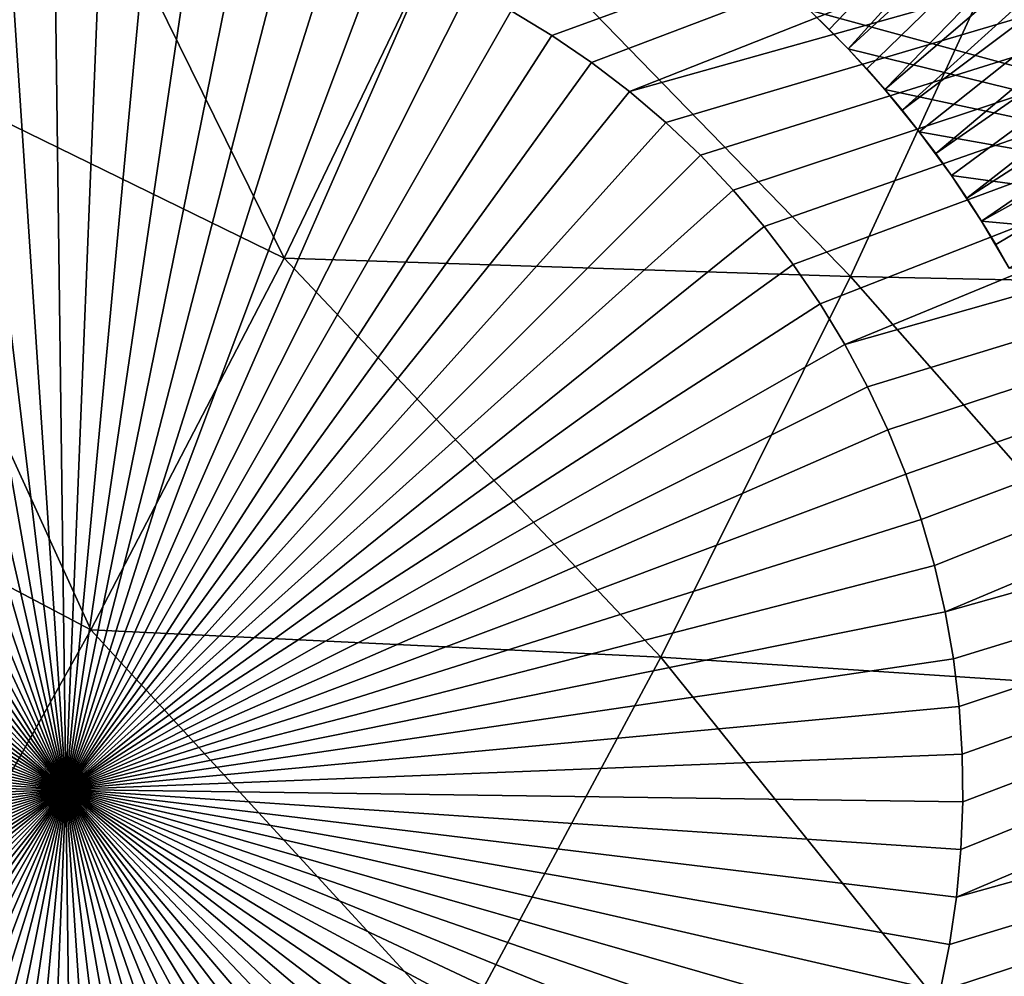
# Model space of a CAD drawing. Header units: millimetres. Extents: x -50 to 50, y -50 to 50.
# Tile 302 of 562: x 23.1 to 25, y -13.2 to -11.3. Entities that reach past the tile are written whole.
import ezdxf

# ---------------------------------------------------------------- set-up
doc = ezdxf.new("R2010")
doc.units = ezdxf.units.MM
doc.header["$LTSCALE"] = 65.185185
for name, color, linetype in [('1', 7, 'CONTINUOUS'), ('12', 7, 'CONTINUOUS'), ('21', 7, 'CONTINUOUS'), ('37', 7, 'CONTINUOUS'), ('39', 7, 'CONTINUOUS'), ('46', 7, 'CONTINUOUS'), ('81', 7, 'CONTINUOUS'), ('82', 7, 'CONTINUOUS'), ('83', 7, 'CONTINUOUS')]:
    doc.layers.add(name, color=color, linetype=linetype)

msp = doc.modelspace()

# ---------------------------------------------------------------- linework, layer by layer
at = {"layer": '1', "color": 7, "linetype": 'Continuous', "true_color": 0xf5f5f5}
for points in [[(26.7214, -11.8967), (24.6258, -11.3251), (26.991, -11.2716), (26.7214, -11.8967)], [(24.701, -11.4004), (24.6258, -11.3251), (26.7214, -11.8967), (24.701, -11.4004)], [(24.7724, -11.4793), (24.701, -11.4004), (26.7214, -11.8967), (24.7724, -11.4793)], [(24.8396, -11.5618), (24.7724, -11.4793), (26.7214, -11.8967), (24.8396, -11.5618)], [(24.9026, -11.6475), (24.8396, -11.5618), (26.7214, -11.8967), (24.9026, -11.6475)], [(24.9611, -11.7364), (24.9026, -11.6475), (26.7214, -11.8967), (24.9611, -11.7364)], [(25.0151, -11.8281), (24.9611, -11.7364), (26.7214, -11.8967), (25.0151, -11.8281)]]:
    msp.add_3dface(points, dxfattribs=at)
at = {"layer": '12', "color": 7, "linetype": 'Continuous', "true_color": 0xf5f5f5}
for points in [[(24.6258, -11.3251, 2.4), (24.6258, -11.3251), (24.6639, -11.3623, 2.4), (24.6258, -11.3251, 2.4)], [(24.6258, -11.3251), (24.701, -11.4004), (24.6639, -11.3623, 2.4), (24.6258, -11.3251)], [(24.6639, -11.3623, 2.4), (24.701, -11.4004), (24.701, -11.4004, 2.4), (24.6639, -11.3623, 2.4)], [(24.701, -11.4004), (24.7724, -11.4793), (24.7372, -11.4394, 2.4), (24.701, -11.4004)], [(24.701, -11.4004, 2.4), (24.701, -11.4004), (24.7372, -11.4394, 2.4), (24.701, -11.4004, 2.4)], [(24.7372, -11.4394, 2.4), (24.7724, -11.4793), (24.7724, -11.4793, 2.4), (24.7372, -11.4394, 2.4)], [(24.7724, -11.4793), (24.8396, -11.5618), (24.8065, -11.5201, 2.4), (24.7724, -11.4793)], [(24.7724, -11.4793, 2.4), (24.7724, -11.4793), (24.8065, -11.5201, 2.4), (24.7724, -11.4793, 2.4)], [(24.8065, -11.5201, 2.4), (24.8396, -11.5618), (24.8396, -11.5618, 2.4), (24.8065, -11.5201, 2.4)], [(24.8396, -11.5618), (24.9026, -11.6475), (24.8716, -11.6042, 2.4), (24.8396, -11.5618)], [(24.8396, -11.5618, 2.4), (24.8396, -11.5618), (24.8716, -11.6042, 2.4), (24.8396, -11.5618, 2.4)], [(24.8716, -11.6042, 2.4), (24.9026, -11.6475), (24.9026, -11.6475, 2.4), (24.8716, -11.6042, 2.4)], [(24.9026, -11.6475), (24.9611, -11.7364), (24.9324, -11.6916, 2.4), (24.9026, -11.6475)], [(24.9026, -11.6475, 2.4), (24.9026, -11.6475), (24.9324, -11.6916, 2.4), (24.9026, -11.6475, 2.4)], [(24.9324, -11.6916, 2.4), (24.9611, -11.7364), (24.9611, -11.7364, 2.4), (24.9324, -11.6916, 2.4)], [(24.9611, -11.7364), (25.0151, -11.8281), (24.9887, -11.7819, 2.4), (24.9611, -11.7364)], [(24.9611, -11.7364, 2.4), (24.9611, -11.7364), (24.9887, -11.7819, 2.4), (24.9611, -11.7364, 2.4)], [(24.9887, -11.7819, 2.4), (25.0151, -11.8281), (25.0151, -11.8281, 2.4), (24.9887, -11.7819, 2.4)]]:
    msp.add_3dface(points, dxfattribs=at)
at = {"layer": '21', "color": 7, "linetype": 'Continuous', "true_color": 0xf5f5f5}
for points in [[(25.9798, -9.9914, 4.3), (24.6258, -11.3251, 2.4), (24.6639, -11.3623, 2.4), (25.9798, -9.9914, 4.3)], [(25.9798, -9.9914, 4.3), (24.6639, -11.3623, 2.4), (24.701, -11.4004, 2.4), (25.9798, -9.9914, 4.3)], [(26.1012, -10.1158, 4.3), (25.9798, -9.9914, 4.3), (24.701, -11.4004, 2.4), (26.1012, -10.1158, 4.3)], [(26.1012, -10.1158, 4.3), (24.701, -11.4004, 2.4), (24.7372, -11.4394, 2.4), (26.1012, -10.1158, 4.3)], [(26.1012, -10.1158, 4.3), (24.7372, -11.4394, 2.4), (24.7724, -11.4793, 2.4), (26.1012, -10.1158, 4.3)], [(26.2171, -10.2453, 4.3), (26.1012, -10.1158, 4.3), (24.7724, -11.4793, 2.4), (26.2171, -10.2453, 4.3)], [(26.2171, -10.2453, 4.3), (24.7724, -11.4793, 2.4), (24.8065, -11.5201, 2.4), (26.2171, -10.2453, 4.3)], [(26.3273, -10.3798, 4.3), (26.2171, -10.2453, 4.3), (24.8065, -11.5201, 2.4), (26.3273, -10.3798, 4.3)], [(26.3273, -10.3798, 4.3), (24.8065, -11.5201, 2.4), (24.8396, -11.5618, 2.4), (26.3273, -10.3798, 4.3)], [(26.3273, -10.3798, 4.3), (24.8396, -11.5618, 2.4), (24.8716, -11.6042, 2.4), (26.3273, -10.3798, 4.3)], [(26.4315, -10.5189, 4.3), (26.3273, -10.3798, 4.3), (24.8716, -11.6042, 2.4), (26.4315, -10.5189, 4.3)], [(26.4315, -10.5189, 4.3), (24.8716, -11.6042, 2.4), (24.9026, -11.6475, 2.4), (26.4315, -10.5189, 4.3)], [(26.4315, -10.5189, 4.3), (24.9026, -11.6475, 2.4), (24.9324, -11.6916, 2.4), (26.4315, -10.5189, 4.3)], [(26.5295, -10.6623, 4.3), (26.4315, -10.5189, 4.3), (24.9324, -11.6916, 2.4), (26.5295, -10.6623, 4.3)], [(26.5295, -10.6623, 4.3), (24.9324, -11.6916, 2.4), (24.9611, -11.7364, 2.4), (26.5295, -10.6623, 4.3)], [(26.6213, -10.81, 4.3), (26.5295, -10.6623, 4.3), (24.9611, -11.7364, 2.4), (26.6213, -10.81, 4.3)], [(26.6213, -10.81, 4.3), (24.9611, -11.7364, 2.4), (24.9887, -11.7819, 2.4), (26.6213, -10.81, 4.3)], [(26.6213, -10.81, 4.3), (24.9887, -11.7819, 2.4), (25.0151, -11.8281, 2.4), (26.6213, -10.81, 4.3)]]:
    msp.add_3dface(points, dxfattribs=at)
at = {"layer": '37', "color": 15, "linetype": 'Continuous', "true_color": 0xaf503c}
for points in [[(23.0319, -10.6554, -13.133), (23.601, -11.8082, -12.7621), (22.6907, -11.3638, -13.133), (23.0319, -10.6554, -13.133)], [(23.9553, -11.0717, -12.7621), (23.601, -11.8082, -12.7621), (23.0319, -10.6554, -13.133), (23.9553, -11.0717, -12.7621)], [(23.9553, -11.0717, -12.7621), (24.7053, -11.8441, -12.3767), (23.601, -11.8082, -12.7621), (23.9553, -11.0717, -12.7621)], [(25.0524, -11.091, -12.3767), (24.7053, -11.8441, -12.3767), (23.9553, -11.0717, -12.7621), (25.0524, -11.091, -12.3767)], [(25.0524, -11.091, -12.3767), (25.8014, -11.8669, -11.977), (24.7053, -11.8441, -12.3767), (25.0524, -11.091, -12.3767)], [(22.6907, -11.3638, -13.133), (23.224, -12.5334, -12.7621), (22.3277, -12.0614, -13.133), (22.6907, -11.3638, -13.133)], [(23.601, -11.8082, -12.7621), (23.224, -12.5334, -12.7621), (22.6907, -11.3638, -13.133), (23.601, -11.8082, -12.7621)], [(23.601, -11.8082, -12.7621), (24.3355, -12.5863, -12.3767), (23.224, -12.5334, -12.7621), (23.601, -11.8082, -12.7621)], [(24.7053, -11.8441, -12.3767), (24.3355, -12.5863, -12.3767), (23.601, -11.8082, -12.7621), (24.7053, -11.8441, -12.3767)], [(24.7053, -11.8441, -12.3767), (25.4225, -12.6581, -11.977), (24.3355, -12.5863, -12.3767), (24.7053, -11.8441, -12.3767)], [(25.8014, -11.8669, -11.977), (25.4225, -12.6581, -11.977), (24.7053, -11.8441, -12.3767), (25.8014, -11.8669, -11.977)], [(23.224, -12.5334, -12.7621), (22.8247, -13.2465, -12.7621), (22.3277, -12.0614, -13.133), (23.224, -12.5334, -12.7621)], [(23.224, -12.5334, -12.7621), (23.9434, -13.317, -12.3767), (22.8247, -13.2465, -12.7621), (23.224, -12.5334, -12.7621)], [(24.3355, -12.5863, -12.3767), (23.9434, -13.317, -12.3767), (23.224, -12.5334, -12.7621), (24.3355, -12.5863, -12.3767)], [(24.3355, -12.5863, -12.3767), (25.0194, -13.4372, -11.977), (23.9434, -13.317, -12.3767), (24.3355, -12.5863, -12.3767)], [(25.4225, -12.6581, -11.977), (25.0194, -13.4372, -11.977), (24.3355, -12.5863, -12.3767), (25.4225, -12.6581, -11.977)]]:
    msp.add_3dface(points, dxfattribs=at)
at = {"layer": '39', "color": 15, "linetype": 'Continuous', "true_color": 0xaf503c}
for points in [[(24.2958, -19.2481, 4.5), (48.2918, -11.7338, 4.5), (24.7246, -18.6941, 4.5), (24.2958, -19.2481, 4.5)], [(48.0746, -12.594, 4.5), (48.2918, -11.7338, 4.5), (24.2958, -19.2481, 4.5), (48.0746, -12.594, 4.5)], [(24.7246, -18.6941, 4.5), (48.2918, -11.7338, 4.5), (25.1409, -18.1305, 4.5), (24.7246, -18.6941, 4.5)], [(23.4011, -20.3265, 4.5), (48.0746, -12.594, 4.5), (23.8545, -19.7924, 4.5), (23.4011, -20.3265, 4.5)], [(47.8421, -13.4501, 4.5), (48.0746, -12.594, 4.5), (23.4011, -20.3265, 4.5), (47.8421, -13.4501, 4.5)], [(23.8545, -19.7924, 4.5), (48.0746, -12.594, 4.5), (24.2958, -19.2481, 4.5), (23.8545, -19.7924, 4.5)]]:
    msp.add_3dface(points, dxfattribs=at)
at = {"layer": '46', "color": 15, "linetype": 'Continuous', "true_color": 0xaf503c}
for points in [[(24.1232, -11.3741), (29.535, -9.4065), (24.0436, -11.3258), (24.1232, -11.3741)], [(24.2001, -11.4267), (29.535, -9.4065), (24.1232, -11.3741), (24.2001, -11.4267)], [(24.2741, -11.4833), (29.535, -9.4065), (24.2001, -11.4267), (24.2741, -11.4833)], [(29.3148, -10.0717), (29.535, -9.4065), (24.2741, -11.4833), (29.3148, -10.0717)], [(24.345, -11.5437), (29.3148, -10.0717), (24.2741, -11.4833), (24.345, -11.5437)], [(24.4127, -11.6078), (29.3148, -10.0717), (24.345, -11.5437), (24.4127, -11.6078)], [(24.4767, -11.6755), (29.3148, -10.0717), (24.4127, -11.6078), (24.4767, -11.6755)], [(24.5371, -11.7464), (29.3148, -10.0717), (24.4767, -11.6755), (24.5371, -11.7464)], [(24.5937, -11.8205), (29.3148, -10.0717), (24.5371, -11.7464), (24.5937, -11.8205)], [(24.6462, -11.8974), (29.3148, -10.0717), (24.5937, -11.8205), (24.6462, -11.8974)], [(24.6945, -11.9771), (29.3148, -10.0717), (24.6462, -11.8974), (24.6945, -11.9771)], [(29.0797, -10.7316), (29.3148, -10.0717), (24.6945, -11.9771), (29.0797, -10.7316)], [(24.7386, -12.0592), (29.0797, -10.7316), (24.6945, -11.9771), (24.7386, -12.0592)], [(24.7781, -12.1435), (29.0797, -10.7316), (24.7386, -12.0592), (24.7781, -12.1435)], [(24.8132, -12.2299), (29.0797, -10.7316), (24.7781, -12.1435), (24.8132, -12.2299)], [(24.8436, -12.3179), (29.0797, -10.7316), (24.8132, -12.2299), (24.8436, -12.3179)], [(24.8693, -12.4075), (29.0797, -10.7316), (24.8436, -12.3179), (24.8693, -12.4075)], [(24.8902, -12.4983), (29.0797, -10.7316), (24.8693, -12.4075), (24.8902, -12.4983)], [(28.8296, -11.3862), (29.0797, -10.7316), (24.8902, -12.4983), (28.8296, -11.3862)], [(24.9062, -12.5901), (28.8296, -11.3862), (24.8902, -12.4983), (24.9062, -12.5901)], [(24.9173, -12.6826), (28.8296, -11.3862), (24.9062, -12.5901), (24.9173, -12.6826)], [(24.9122, -13.0546), (28.8296, -11.3862), (24.9209, -12.9618), (24.9122, -13.0546)], [(28.5649, -12.0348), (28.8296, -11.3862), (24.9122, -13.0546), (28.5649, -12.0348)], [(24.9235, -12.7756), (28.8296, -11.3862), (24.9173, -12.6826), (24.9235, -12.7756)], [(24.9209, -12.9618), (28.8296, -11.3862), (24.9247, -12.8687), (24.9209, -12.9618)], [(24.9247, -12.8687), (28.8296, -11.3862), (24.9235, -12.7756), (24.9247, -12.8687)], [(24.7166, -13.6729), (28.5649, -12.0348), (24.7585, -13.5897), (24.7166, -13.6729)], [(28.2856, -12.6774), (28.5649, -12.0348), (24.7166, -13.6729), (28.2856, -12.6774)], [(24.7585, -13.5897), (28.5649, -12.0348), (24.7959, -13.5043), (24.7585, -13.5897)], [(24.7959, -13.5043), (28.5649, -12.0348), (24.8287, -13.4171), (24.7959, -13.5043)], [(24.8287, -13.4171), (28.5649, -12.0348), (24.8568, -13.3283), (24.8287, -13.4171)], [(24.8568, -13.3283), (28.5649, -12.0348), (24.8801, -13.2381), (24.8568, -13.3283)], [(24.8801, -13.2381), (28.5649, -12.0348), (24.8986, -13.1468), (24.8801, -13.2381)], [(24.8986, -13.1468), (28.5649, -12.0348), (24.9122, -13.0546), (24.8986, -13.1468)], [(23.8333, -14.4663), (28.2856, -12.6774), (23.9187, -14.429), (23.8333, -14.4663)], [(27.9918, -13.3134), (28.2856, -12.6774), (23.8333, -14.4663), (27.9918, -13.3134)], [(23.9187, -14.429), (28.2856, -12.6774), (24.0019, -14.3871), (23.9187, -14.429)], [(24.0019, -14.3871), (28.2856, -12.6774), (24.0828, -14.3409), (24.0019, -14.3871)], [(24.0828, -14.3409), (28.2856, -12.6774), (24.1612, -14.2905), (24.0828, -14.3409)], [(24.1612, -14.2905), (28.2856, -12.6774), (24.2367, -14.236), (24.1612, -14.2905)], [(24.2367, -14.236), (28.2856, -12.6774), (24.3092, -14.1775), (24.2367, -14.236)], [(24.3092, -14.1775), (28.2856, -12.6774), (24.3785, -14.1152), (24.3092, -14.1775)], [(24.3785, -14.1152), (28.2856, -12.6774), (24.4444, -14.0493), (24.3785, -14.1152)], [(24.4444, -14.0493), (28.2856, -12.6774), (24.5067, -13.9801), (24.4444, -14.0493)], [(24.5067, -13.9801), (28.2856, -12.6774), (24.5653, -13.9076), (24.5067, -13.9801)], [(24.5653, -13.9076), (28.2856, -12.6774), (24.6198, -13.8321), (24.5653, -13.9076)], [(24.6198, -13.8321), (28.2856, -12.6774), (24.6703, -13.7538), (24.6198, -13.8321)], [(24.6703, -13.7538), (28.2856, -12.6774), (24.7166, -13.6729), (24.6703, -13.7538)]]:
    msp.add_3dface(points, dxfattribs=at)
at = {"layer": '81', "color": 15, "linetype": 'Continuous', "true_color": 0xaf503c}
for points in [[(22.9662, -11.1074, -7), (23.1748, -12.8449, -8.0515), (23.059, -11.0988, -7), (22.9662, -11.1074, -7)], [(23.059, -11.0988, -7), (23.1748, -12.8449, -8.0515), (23.1521, -11.0951, -7), (23.059, -11.0988, -7)], [(23.1521, -11.0951, -7), (23.1748, -12.8449, -8.0515), (23.2452, -11.0963, -7), (23.1521, -11.0951, -7)], [(23.2452, -11.0963, -7), (23.1748, -12.8449, -8.0515), (23.3382, -11.1026, -7), (23.2452, -11.0963, -7)], [(22.874, -11.121, -7), (23.1748, -12.8449, -8.0515), (22.9662, -11.1074, -7), (22.874, -11.121, -7)], [(23.3382, -11.1026, -7), (23.1748, -12.8449, -8.0515), (23.4307, -11.1137, -7), (23.3382, -11.1026, -7)], [(23.4307, -11.1137, -7), (23.1748, -12.8449, -8.0515), (23.5225, -11.1298, -7), (23.4307, -11.1137, -7)], [(22.7827, -11.1394, -7), (23.1748, -12.8449, -8.0515), (22.874, -11.121, -7), (22.7827, -11.1394, -7)], [(23.5225, -11.1298, -7), (23.1748, -12.8449, -8.0515), (23.6133, -11.1507, -7), (23.5225, -11.1298, -7)], [(22.6925, -11.1627, -7), (23.1748, -12.8449, -8.0515), (22.7827, -11.1394, -7), (22.6925, -11.1627, -7)], [(23.6133, -11.1507, -7), (23.1748, -12.8449, -8.0515), (23.7028, -11.1765, -7), (23.6133, -11.1507, -7)], [(23.7028, -11.1765, -7), (23.1748, -12.8449, -8.0515), (23.7909, -11.2069, -7), (23.7028, -11.1765, -7)], [(23.7909, -11.2069, -7), (23.1748, -12.8449, -8.0515), (23.8772, -11.242, -7), (23.7909, -11.2069, -7)], [(23.8772, -11.242, -7), (23.1748, -12.8449, -8.0515), (23.9615, -11.2817, -7), (23.8772, -11.242, -7)], [(23.9615, -11.2817, -7), (23.1748, -12.8449, -8.0515), (24.0436, -11.3258, -7), (23.9615, -11.2817, -7)], [(24.0436, -11.3258, -7), (23.1748, -12.8449, -8.0515), (24.1232, -11.3741, -7), (24.0436, -11.3258, -7)], [(24.1232, -11.3741, -7), (23.1748, -12.8449, -8.0515), (24.2001, -11.4267, -7), (24.1232, -11.3741, -7)], [(24.2001, -11.4267, -7), (23.1748, -12.8449, -8.0515), (24.2741, -11.4833, -7), (24.2001, -11.4267, -7)], [(24.2741, -11.4833, -7), (23.1748, -12.8449, -8.0515), (24.3451, -11.5437, -7), (24.2741, -11.4833, -7)], [(24.3451, -11.5437, -7), (23.1748, -12.8449, -8.0515), (24.4126, -11.6078, -7), (24.3451, -11.5437, -7)], [(24.4126, -11.6078, -7), (23.1748, -12.8449, -8.0515), (24.4767, -11.6755, -7), (24.4126, -11.6078, -7)], [(24.4767, -11.6755, -7), (23.1748, -12.8449, -8.0515), (24.5371, -11.7464, -7), (24.4767, -11.6755, -7)], [(24.5371, -11.7464, -7), (23.1748, -12.8449, -8.0515), (24.5937, -11.8205, -7), (24.5371, -11.7464, -7)], [(24.5937, -11.8205, -7), (23.1748, -12.8449, -8.0515), (24.6462, -11.8974, -7), (24.5937, -11.8205, -7)], [(24.6462, -11.8974, -7), (23.1748, -12.8449, -8.0515), (24.6945, -11.9771, -7), (24.6462, -11.8974, -7)], [(24.6945, -11.9771, -7), (23.1748, -12.8449, -8.0515), (24.7385, -12.0592, -7), (24.6945, -11.9771, -7)], [(24.7385, -12.0592, -7), (23.1748, -12.8449, -8.0515), (24.7781, -12.1435, -7), (24.7385, -12.0592, -7)], [(24.7781, -12.1435, -7), (23.1748, -12.8449, -8.0515), (24.8132, -12.2299, -7), (24.7781, -12.1435, -7)], [(24.8132, -12.2299, -7), (23.1748, -12.8449, -8.0515), (24.8436, -12.3179, -7), (24.8132, -12.2299, -7)], [(24.8436, -12.3179, -7), (23.1748, -12.8449, -8.0515), (24.8693, -12.4075, -7), (24.8436, -12.3179, -7)], [(24.8693, -12.4075, -7), (23.1748, -12.8449, -8.0515), (24.8902, -12.4983, -7), (24.8693, -12.4075, -7)], [(24.8902, -12.4983, -7), (23.1748, -12.8449, -8.0515), (24.9062, -12.5901, -7), (24.8902, -12.4983, -7)], [(24.9062, -12.5901, -7), (23.1748, -12.8449, -8.0515), (24.9173, -12.6826, -7), (24.9062, -12.5901, -7)], [(24.9173, -12.6826, -7), (23.1748, -12.8449, -8.0515), (24.9235, -12.7756, -7), (24.9173, -12.6826, -7)], [(24.9235, -12.7756, -7), (23.1748, -12.8449, -8.0515), (24.9247, -12.8687, -7), (24.9235, -12.7756, -7)], [(24.7585, -13.5896, -7), (23.1748, -12.8449, -8.0515), (24.7166, -13.6729, -7), (24.7585, -13.5896, -7)], [(24.7959, -13.5043, -7), (23.1748, -12.8449, -8.0515), (24.7585, -13.5896, -7), (24.7959, -13.5043, -7)], [(24.8287, -13.4171, -7), (23.1748, -12.8449, -8.0515), (24.7959, -13.5043, -7), (24.8287, -13.4171, -7)], [(24.8568, -13.3283, -7), (23.1748, -12.8449, -8.0515), (24.8287, -13.4171, -7), (24.8568, -13.3283, -7)], [(24.8801, -13.2381, -7), (23.1748, -12.8449, -8.0515), (24.8568, -13.3283, -7), (24.8801, -13.2381, -7)], [(24.8986, -13.1468, -7), (23.1748, -12.8449, -8.0515), (24.8801, -13.2381, -7), (24.8986, -13.1468, -7)], [(24.9122, -13.0546, -7), (23.1748, -12.8449, -8.0515), (24.8986, -13.1468, -7), (24.9122, -13.0546, -7)], [(24.9209, -12.9618, -7), (23.1748, -12.8449, -8.0515), (24.9122, -13.0546, -7), (24.9209, -12.9618, -7)], [(24.9247, -12.8687, -7), (23.1748, -12.8449, -8.0515), (24.9209, -12.9618, -7), (24.9247, -12.8687, -7)], [(24.7166, -13.6729, -7), (23.1748, -12.8449, -8.0515), (24.6703, -13.7538, -7), (24.7166, -13.6729, -7)], [(23.7461, -14.4991, -7), (23.1748, -12.8449, -8.0515), (23.6572, -14.5271, -7), (23.7461, -14.4991, -7)], [(23.8333, -14.4663, -7), (23.1748, -12.8449, -8.0515), (23.7461, -14.4991, -7), (23.8333, -14.4663, -7)], [(23.9186, -14.429, -7), (23.1748, -12.8449, -8.0515), (23.8333, -14.4663, -7), (23.9186, -14.429, -7)], [(24.0019, -14.3871, -7), (23.1748, -12.8449, -8.0515), (23.9186, -14.429, -7), (24.0019, -14.3871, -7)], [(24.0828, -14.3409, -7), (23.1748, -12.8449, -8.0515), (24.0019, -14.3871, -7), (24.0828, -14.3409, -7)], [(24.1611, -14.2905, -7), (23.1748, -12.8449, -8.0515), (24.0828, -14.3409, -7), (24.1611, -14.2905, -7)], [(24.2367, -14.236, -7), (23.1748, -12.8449, -8.0515), (24.1611, -14.2905, -7), (24.2367, -14.236, -7)], [(24.3092, -14.1775, -7), (23.1748, -12.8449, -8.0515), (24.2367, -14.236, -7), (24.3092, -14.1775, -7)], [(24.3785, -14.1152, -7), (23.1748, -12.8449, -8.0515), (24.3092, -14.1775, -7), (24.3785, -14.1152, -7)], [(24.4444, -14.0493, -7), (23.1748, -12.8449, -8.0515), (24.3785, -14.1152, -7), (24.4444, -14.0493, -7)], [(24.5067, -13.9801, -7), (23.1748, -12.8449, -8.0515), (24.4444, -14.0493, -7), (24.5067, -13.9801, -7)], [(24.5653, -13.9076, -7), (23.1748, -12.8449, -8.0515), (24.5067, -13.9801, -7), (24.5653, -13.9076, -7)], [(24.6198, -13.8321, -7), (23.1748, -12.8449, -8.0515), (24.5653, -13.9076, -7), (24.6198, -13.8321, -7)], [(24.6703, -13.7538, -7), (23.1748, -12.8449, -8.0515), (24.6198, -13.8321, -7), (24.6703, -13.7538, -7)]]:
    msp.add_3dface(points, dxfattribs=at)
at = {"layer": '82', "color": 15, "linetype": 'Continuous', "true_color": 0xaf503c}
for points in [[(24.1232, -11.3741), (24.0436, -11.3258), (24.1232, -11.3741, -7), (24.1232, -11.3741)], [(24.0436, -11.3258), (24.0436, -11.3258, -7), (24.1232, -11.3741, -7), (24.0436, -11.3258)], [(24.2001, -11.4267), (24.1232, -11.3741), (24.2001, -11.4267, -7), (24.2001, -11.4267)], [(24.1232, -11.3741), (24.1232, -11.3741, -7), (24.2001, -11.4267, -7), (24.1232, -11.3741)], [(24.2741, -11.4833), (24.2001, -11.4267), (24.2741, -11.4833, -7), (24.2741, -11.4833)], [(24.2001, -11.4267), (24.2001, -11.4267, -7), (24.2741, -11.4833, -7), (24.2001, -11.4267)], [(24.345, -11.5437), (24.2741, -11.4833), (24.3451, -11.5437, -7), (24.345, -11.5437)], [(24.2741, -11.4833), (24.2741, -11.4833, -7), (24.3451, -11.5437, -7), (24.2741, -11.4833)], [(24.4127, -11.6078), (24.345, -11.5437), (24.4126, -11.6078, -7), (24.4127, -11.6078)], [(24.345, -11.5437), (24.3451, -11.5437, -7), (24.4126, -11.6078, -7), (24.345, -11.5437)], [(24.4127, -11.6078), (24.4126, -11.6078, -7), (24.4767, -11.6755, -7), (24.4127, -11.6078)], [(24.4767, -11.6755), (24.4127, -11.6078), (24.4767, -11.6755, -7), (24.4767, -11.6755)], [(24.4767, -11.6755), (24.4767, -11.6755, -7), (24.5371, -11.7464, -7), (24.4767, -11.6755)], [(24.5371, -11.7464), (24.4767, -11.6755), (24.5371, -11.7464, -7), (24.5371, -11.7464)], [(24.5371, -11.7464), (24.5371, -11.7464, -7), (24.5937, -11.8205, -7), (24.5371, -11.7464)], [(24.5937, -11.8205), (24.5371, -11.7464), (24.5937, -11.8205, -7), (24.5937, -11.8205)], [(24.6462, -11.8974), (24.5937, -11.8205), (24.6462, -11.8974, -7), (24.6462, -11.8974)], [(24.5937, -11.8205), (24.5937, -11.8205, -7), (24.6462, -11.8974, -7), (24.5937, -11.8205)], [(24.6945, -11.9771), (24.6462, -11.8974), (24.6945, -11.9771, -7), (24.6945, -11.9771)], [(24.6462, -11.8974), (24.6462, -11.8974, -7), (24.6945, -11.9771, -7), (24.6462, -11.8974)], [(24.7386, -12.0592), (24.6945, -11.9771), (24.7385, -12.0592, -7), (24.7386, -12.0592)], [(24.6945, -11.9771), (24.6945, -11.9771, -7), (24.7385, -12.0592, -7), (24.6945, -11.9771)], [(24.7386, -12.0592), (24.7385, -12.0592, -7), (24.7781, -12.1435, -7), (24.7386, -12.0592)], [(24.7781, -12.1435), (24.7386, -12.0592), (24.7781, -12.1435, -7), (24.7781, -12.1435)], [(24.8132, -12.2299), (24.7781, -12.1435), (24.8132, -12.2299, -7), (24.8132, -12.2299)], [(24.7781, -12.1435), (24.7781, -12.1435, -7), (24.8132, -12.2299, -7), (24.7781, -12.1435)], [(24.8436, -12.3179), (24.8132, -12.2299), (24.8436, -12.3179, -7), (24.8436, -12.3179)], [(24.8132, -12.2299), (24.8132, -12.2299, -7), (24.8436, -12.3179, -7), (24.8132, -12.2299)], [(24.8436, -12.3179), (24.8436, -12.3179, -7), (24.8693, -12.4075, -7), (24.8436, -12.3179)], [(24.8693, -12.4075), (24.8436, -12.3179), (24.8693, -12.4075, -7), (24.8693, -12.4075)], [(24.8902, -12.4983), (24.8693, -12.4075), (24.8902, -12.4983, -7), (24.8902, -12.4983)], [(24.8693, -12.4075), (24.8693, -12.4075, -7), (24.8902, -12.4983, -7), (24.8693, -12.4075)], [(24.9062, -12.5901), (24.8902, -12.4983), (24.9062, -12.5901, -7), (24.9062, -12.5901)], [(24.8902, -12.4983), (24.8902, -12.4983, -7), (24.9062, -12.5901, -7), (24.8902, -12.4983)], [(24.9173, -12.6826), (24.9062, -12.5901), (24.9173, -12.6826, -7), (24.9173, -12.6826)], [(24.9062, -12.5901), (24.9062, -12.5901, -7), (24.9173, -12.6826, -7), (24.9062, -12.5901)], [(24.9235, -12.7756), (24.9173, -12.6826), (24.9235, -12.7756, -7), (24.9235, -12.7756)], [(24.9173, -12.6826), (24.9173, -12.6826, -7), (24.9235, -12.7756, -7), (24.9173, -12.6826)], [(24.9247, -12.8687), (24.9235, -12.7756), (24.9247, -12.8687, -7), (24.9247, -12.8687)], [(24.9235, -12.7756), (24.9235, -12.7756, -7), (24.9247, -12.8687, -7), (24.9235, -12.7756)], [(24.9209, -12.9618), (24.9247, -12.8687), (24.9209, -12.9618, -7), (24.9209, -12.9618)], [(24.9247, -12.8687), (24.9247, -12.8687, -7), (24.9209, -12.9618, -7), (24.9247, -12.8687)], [(24.9209, -12.9618), (24.9209, -12.9618, -7), (24.9122, -13.0546, -7), (24.9209, -12.9618)], [(24.9122, -13.0546), (24.9209, -12.9618), (24.9122, -13.0546, -7), (24.9122, -13.0546)], [(24.9122, -13.0546), (24.9122, -13.0546, -7), (24.8986, -13.1468, -7), (24.9122, -13.0546)], [(24.8986, -13.1468), (24.9122, -13.0546), (24.8986, -13.1468, -7), (24.8986, -13.1468)], [(24.8801, -13.2381), (24.8986, -13.1468), (24.8801, -13.2381, -7), (24.8801, -13.2381)], [(24.8986, -13.1468), (24.8986, -13.1468, -7), (24.8801, -13.2381, -7), (24.8986, -13.1468)]]:
    msp.add_3dface(points, dxfattribs=at)
at = {"layer": '83', "color": 15, "linetype": 'Continuous', "true_color": 0xaf503c}
for points in [[(23.1748, -12.8449, -8.0515), (22.6925, -11.1627, -7), (22.6036, -11.1908, -7), (23.1748, -12.8449, -8.0515)], [(22.5164, -11.2235, -7), (23.1748, -12.8449, -8.0515), (22.6036, -11.1908, -7), (22.5164, -11.2235, -7)], [(22.431, -11.2608, -7), (23.1748, -12.8449, -8.0515), (22.5164, -11.2235, -7), (22.431, -11.2608, -7)], [(22.3478, -11.3027, -7), (23.1748, -12.8449, -8.0515), (22.431, -11.2608, -7), (22.3478, -11.3027, -7)], [(22.2669, -11.3489, -7), (23.1748, -12.8449, -8.0515), (22.3478, -11.3027, -7), (22.2669, -11.3489, -7)], [(22.1885, -11.3993, -7), (23.1748, -12.8449, -8.0515), (22.2669, -11.3489, -7), (22.1885, -11.3993, -7)], [(22.113, -11.4539, -7), (23.1748, -12.8449, -8.0515), (22.1885, -11.3993, -7), (22.113, -11.4539, -7)], [(22.0405, -11.5124, -7), (23.1748, -12.8449, -8.0515), (22.113, -11.4539, -7), (22.0405, -11.5124, -7)], [(21.9712, -11.5746, -7), (23.1748, -12.8449, -8.0515), (22.0405, -11.5124, -7), (21.9712, -11.5746, -7)], [(21.9053, -11.6405, -7), (23.1748, -12.8449, -8.0515), (21.9712, -11.5746, -7), (21.9053, -11.6405, -7)], [(21.843, -11.7098, -7), (23.1748, -12.8449, -8.0515), (21.9053, -11.6405, -7), (21.843, -11.7098, -7)], [(21.7844, -11.7822, -7), (23.1748, -12.8449, -8.0515), (21.843, -11.7098, -7), (21.7844, -11.7822, -7)], [(21.7298, -11.8578, -7), (23.1748, -12.8449, -8.0515), (21.7844, -11.7822, -7), (21.7298, -11.8578, -7)], [(21.6794, -11.9361, -7), (23.1748, -12.8449, -8.0515), (21.7298, -11.8578, -7), (21.6794, -11.9361, -7)], [(21.6331, -12.0169, -7), (23.1748, -12.8449, -8.0515), (21.6794, -11.9361, -7), (21.6331, -12.0169, -7)], [(21.5912, -12.1002, -7), (23.1748, -12.8449, -8.0515), (21.6331, -12.0169, -7), (21.5912, -12.1002, -7)], [(21.5538, -12.1855, -7), (23.1748, -12.8449, -8.0515), (21.5912, -12.1002, -7), (21.5538, -12.1855, -7)], [(21.521, -12.2727, -7), (23.1748, -12.8449, -8.0515), (21.5538, -12.1855, -7), (21.521, -12.2727, -7)], [(21.4929, -12.3615, -7), (23.1748, -12.8449, -8.0515), (21.521, -12.2727, -7), (21.4929, -12.3615, -7)], [(21.4696, -12.4517, -7), (23.1748, -12.8449, -8.0515), (21.4929, -12.3615, -7), (21.4696, -12.4517, -7)], [(21.4511, -12.5431, -7), (23.1748, -12.8449, -8.0515), (21.4696, -12.4517, -7), (21.4511, -12.5431, -7)], [(21.4375, -12.6352, -7), (23.1748, -12.8449, -8.0515), (21.4511, -12.5431, -7), (21.4375, -12.6352, -7)], [(21.4288, -12.728, -7), (23.1748, -12.8449, -8.0515), (21.4375, -12.6352, -7), (21.4288, -12.728, -7)], [(21.425, -12.8211, -7), (23.1748, -12.8449, -8.0515), (21.4288, -12.728, -7), (21.425, -12.8211, -7)], [(21.4262, -12.9143, -7), (23.1748, -12.8449, -8.0515), (21.425, -12.8211, -7), (21.4262, -12.9143, -7)], [(21.4324, -13.0072, -7), (23.1748, -12.8449, -8.0515), (21.4262, -12.9143, -7), (21.4324, -13.0072, -7)], [(21.4435, -13.0997, -7), (23.1748, -12.8449, -8.0515), (21.4324, -13.0072, -7), (21.4435, -13.0997, -7)], [(21.4595, -13.1915, -7), (23.1748, -12.8449, -8.0515), (21.4435, -13.0997, -7), (21.4595, -13.1915, -7)], [(21.4804, -13.2823, -7), (23.1748, -12.8449, -8.0515), (21.4595, -13.1915, -7), (21.4804, -13.2823, -7)], [(21.5061, -13.3719, -7), (23.1748, -12.8449, -8.0515), (21.4804, -13.2823, -7), (21.5061, -13.3719, -7)], [(21.5365, -13.46, -7), (23.1748, -12.8449, -8.0515), (21.5061, -13.3719, -7), (21.5365, -13.46, -7)], [(21.5715, -13.5463, -7), (23.1748, -12.8449, -8.0515), (21.5365, -13.46, -7), (21.5715, -13.5463, -7)], [(21.6111, -13.6306, -7), (23.1748, -12.8449, -8.0515), (21.5715, -13.5463, -7), (21.6111, -13.6306, -7)], [(21.6552, -13.7127, -7), (23.1748, -12.8449, -8.0515), (21.6111, -13.6306, -7), (21.6552, -13.7127, -7)], [(21.7035, -13.7924, -7), (23.1748, -12.8449, -8.0515), (21.6552, -13.7127, -7), (21.7035, -13.7924, -7)], [(21.756, -13.8693, -7), (23.1748, -12.8449, -8.0515), (21.7035, -13.7924, -7), (21.756, -13.8693, -7)], [(21.8126, -13.9434, -7), (23.1748, -12.8449, -8.0515), (21.756, -13.8693, -7), (21.8126, -13.9434, -7)], [(21.873, -14.0143, -7), (23.1748, -12.8449, -8.0515), (21.8126, -13.9434, -7), (21.873, -14.0143, -7)], [(21.937, -14.082, -7), (23.1748, -12.8449, -8.0515), (21.873, -14.0143, -7), (21.937, -14.082, -7)], [(22.0046, -14.1461, -7), (23.1748, -12.8449, -8.0515), (21.937, -14.082, -7), (22.0046, -14.1461, -7)], [(22.0755, -14.2065, -7), (23.1748, -12.8449, -8.0515), (22.0046, -14.1461, -7), (22.0755, -14.2065, -7)], [(22.1496, -14.2631, -7), (23.1748, -12.8449, -8.0515), (22.0755, -14.2065, -7), (22.1496, -14.2631, -7)], [(22.2265, -14.3157, -7), (23.1748, -12.8449, -8.0515), (22.1496, -14.2631, -7), (22.2265, -14.3157, -7)], [(22.3061, -14.3641, -7), (23.1748, -12.8449, -8.0515), (22.2265, -14.3157, -7), (22.3061, -14.3641, -7)], [(22.3882, -14.4081, -7), (23.1748, -12.8449, -8.0515), (22.3061, -14.3641, -7), (22.3882, -14.4081, -7)], [(22.4725, -14.4478, -7), (23.1748, -12.8449, -8.0515), (22.3882, -14.4081, -7), (22.4725, -14.4478, -7)], [(22.5588, -14.4829, -7), (23.1748, -12.8449, -8.0515), (22.4725, -14.4478, -7), (22.5588, -14.4829, -7)], [(22.6469, -14.5134, -7), (23.1748, -12.8449, -8.0515), (22.5588, -14.4829, -7), (22.6469, -14.5134, -7)], [(22.7364, -14.5391, -7), (23.1748, -12.8449, -8.0515), (22.6469, -14.5134, -7), (22.7364, -14.5391, -7)], [(22.8272, -14.56, -7), (23.1748, -12.8449, -8.0515), (22.7364, -14.5391, -7), (22.8272, -14.56, -7)], [(22.919, -14.5761, -7), (23.1748, -12.8449, -8.0515), (22.8272, -14.56, -7), (22.919, -14.5761, -7)], [(23.0115, -14.5873, -7), (23.1748, -12.8449, -8.0515), (22.919, -14.5761, -7), (23.0115, -14.5873, -7)], [(23.1045, -14.5935, -7), (23.1748, -12.8449, -8.0515), (23.0115, -14.5873, -7), (23.1045, -14.5935, -7)], [(23.1976, -14.5948, -7), (23.1748, -12.8449, -8.0515), (23.1045, -14.5935, -7), (23.1976, -14.5948, -7)], [(23.6572, -14.5271, -7), (23.1748, -12.8449, -8.0515), (23.567, -14.5504, -7), (23.6572, -14.5271, -7)], [(23.567, -14.5504, -7), (23.1748, -12.8449, -8.0515), (23.4757, -14.5689, -7), (23.567, -14.5504, -7)], [(23.4757, -14.5689, -7), (23.1748, -12.8449, -8.0515), (23.3835, -14.5824, -7), (23.4757, -14.5689, -7)], [(23.3835, -14.5824, -7), (23.1748, -12.8449, -8.0515), (23.2907, -14.5911, -7), (23.3835, -14.5824, -7)], [(23.2907, -14.5911, -7), (23.1748, -12.8449, -8.0515), (23.1976, -14.5948, -7), (23.2907, -14.5911, -7)]]:
    msp.add_3dface(points, dxfattribs=at)

doc.saveas('drawing.dxf')
